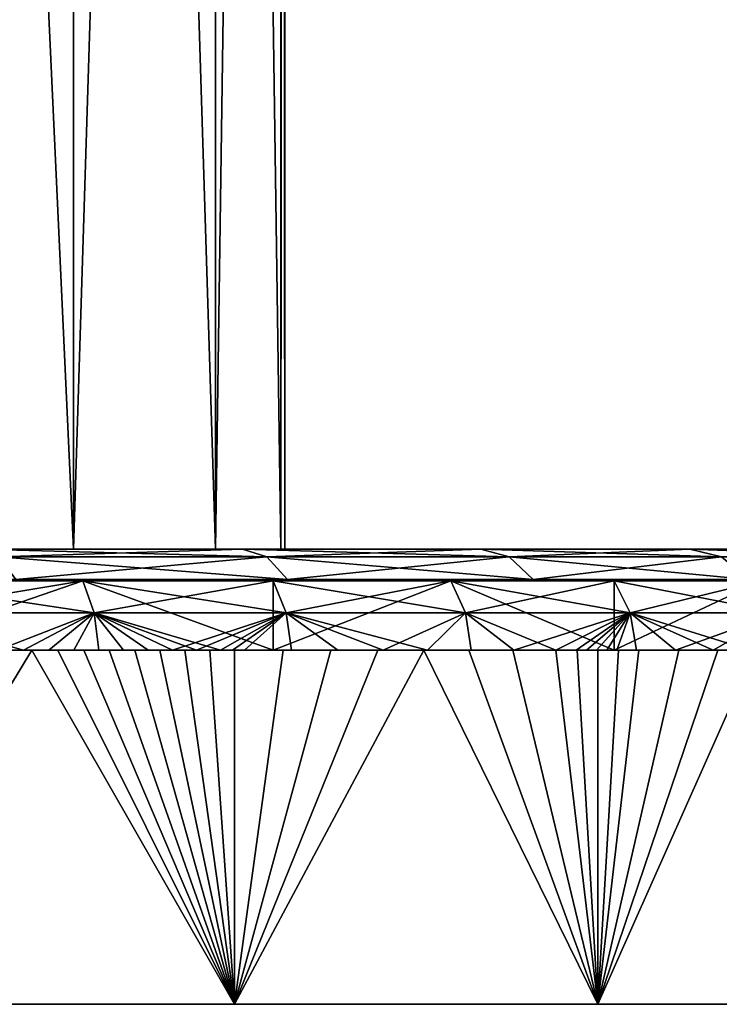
# Model space of a CAD drawing. Extents: x 0 to 200, y 18 to 95.
# Tile 368 of 491: x 187 to 194, y 18 to 27. Entities that reach past the tile are written whole.
import ezdxf

# ---------------------------------------------------------------- set-up
doc = ezdxf.new("R2010")
doc.units = 0

msp = doc.modelspace()

# ---------------------------------------------------------------- linework, layer by layer
for points in [[(187.711121, 67.22702, 38.36438), (187.711121, 22.227015, 38.36438), (185.626404, 22.227015, 35.617851)], [(185.626404, 67.22702, 35.617851), (187.711121, 67.22702, 38.36438), (185.626404, 22.227015, 35.617851)], [(185.626404, 67.22702, 56.382149), (185.626404, 22.227015, 56.382149), (187.711121, 22.227015, 53.63562)], [(187.711121, 67.22702, 53.63562), (185.626404, 67.22702, 56.382149), (187.711121, 22.227015, 53.63562)], [(189.113602, 67.22702, 41.514389), (189.113602, 22.227015, 41.514389), (187.711121, 22.227015, 38.36438)], [(187.711121, 67.22702, 38.36438), (189.113602, 67.22702, 41.514389), (187.711121, 22.227015, 38.36438)], [(187.711121, 67.22702, 53.63562), (187.711121, 22.227015, 53.63562), (189.113602, 22.227015, 50.485611)], [(189.113602, 67.22702, 50.485611), (187.711121, 67.22702, 53.63562), (189.113602, 22.227015, 50.485611)], [(189.759705, 67.22702, 44.901428), (189.759705, 22.227015, 44.901428), (189.113602, 22.227015, 41.514389)], [(189.113602, 67.22702, 41.514389), (189.759705, 67.22702, 44.901428), (189.113602, 22.227015, 41.514389)], [(189.113602, 67.22702, 50.485611), (189.113602, 22.227015, 50.485611), (189.759705, 22.227015, 47.098572)], [(189.759705, 67.22702, 47.098572), (189.113602, 67.22702, 50.485611), (189.759705, 22.227015, 47.098572)], [(189.799988, 67.22702, 46), (189.799988, 22.227015, 46), (189.759705, 22.227015, 44.901428)], [(189.759705, 67.22702, 44.901428), (189.799988, 67.22702, 46), (189.759705, 22.227015, 44.901428)], [(189.759705, 67.22702, 47.098572), (189.759705, 22.227015, 47.098572), (189.799988, 22.227015, 46)], [(189.799988, 67.22702, 46), (189.759705, 67.22702, 47.098572), (189.799988, 22.227015, 46)], [(182.969574, 22.227015, 33.419941), (189.379837, 22.227015, 26.999187), (186.774994, 22.227015, 25.258692)], [(182.969574, 22.227015, 33.419941), (185.626404, 22.227015, 35.617851), (189.379837, 22.227015, 26.999187)], [(182.969574, 22.227015, 58.580059), (189.379837, 22.227015, 65.000816), (185.626404, 22.227015, 56.382149)], [(186.774994, 22.227015, 66.74131), (189.379837, 22.227015, 65.000816), (182.969574, 22.227015, 58.580059)], [(185.626404, 22.227015, 35.617851), (191.735199, 22.227015, 29.064793), (189.379837, 22.227015, 26.999187)], [(185.626404, 22.227015, 35.617851), (193.800812, 22.227015, 31.420164), (191.735199, 22.227015, 29.064793)], [(185.626404, 22.227015, 35.617851), (187.711121, 22.227015, 38.36438), (193.800812, 22.227015, 31.420164)], [(185.626404, 22.227015, 56.382149), (193.800812, 22.227015, 60.579838), (187.711121, 22.227015, 53.63562)], [(189.379837, 22.227015, 65.000816), (191.735199, 22.227015, 62.935207), (185.626404, 22.227015, 56.382149)], [(191.735199, 22.227015, 62.935207), (193.800812, 22.227015, 60.579838), (185.626404, 22.227015, 56.382149)], [(186.774994, 22.227015, 25.258692), (189.379837, 22.227015, 26.999187), (186.973419, 22.149126, 24.914999)], [(189.379837, 22.227015, 65.000816), (186.774994, 22.227015, 66.74131), (189.621429, 22.149126, 65.315666)], [(186.774994, 22.227015, 66.74131), (186.973419, 22.149126, 67.084999), (189.621429, 22.149126, 65.315666)], [(189.379837, 22.227015, 26.999187), (189.621429, 22.149126, 26.684334), (186.973419, 22.149126, 24.914999)], [(187.711121, 22.227015, 38.36438), (195.541306, 22.227015, 34.025002), (193.800812, 22.227015, 31.420164)], [(187.711121, 22.227015, 38.36438), (196.92691, 22.227015, 36.834732), (195.541306, 22.227015, 34.025002)], [(187.711121, 22.227015, 38.36438), (189.113602, 22.227015, 41.514389), (196.92691, 22.227015, 36.834732)], [(187.711121, 22.227015, 53.63562), (196.92691, 22.227015, 55.165268), (189.113602, 22.227015, 50.485611)], [(193.800812, 22.227015, 60.579838), (195.541306, 22.227015, 57.974998), (187.711121, 22.227015, 53.63562)], [(195.541306, 22.227015, 57.974998), (196.92691, 22.227015, 55.165268), (187.711121, 22.227015, 53.63562)], [(189.113602, 22.227015, 41.514389), (197.933914, 22.227015, 39.801285), (196.92691, 22.227015, 36.834732)], [(189.113602, 22.227015, 41.514389), (198.545105, 22.227015, 42.873898), (197.933914, 22.227015, 39.801285)], [(189.759705, 22.227015, 44.901428), (198.545105, 22.227015, 42.873898), (189.113602, 22.227015, 41.514389)], [(189.113602, 22.227015, 50.485611), (197.933914, 22.227015, 52.198715), (189.759705, 22.227015, 47.098572)], [(196.92691, 22.227015, 55.165268), (197.933914, 22.227015, 52.198715), (189.113602, 22.227015, 50.485611)], [(189.379837, 22.227015, 26.999187), (191.735199, 22.227015, 29.064793), (189.621429, 22.149126, 26.684334)], [(191.735199, 22.227015, 62.935207), (189.379837, 22.227015, 65.000816), (192.015823, 22.149126, 63.215832)], [(189.379837, 22.227015, 65.000816), (189.621429, 22.149126, 65.315666), (192.015823, 22.149126, 63.215832)], [(191.735199, 22.227015, 29.064793), (192.015823, 22.149126, 28.784168), (189.621429, 22.149126, 26.684334)], [(189.759705, 22.227015, 44.901428), (198.75, 22.227015, 46), (198.545105, 22.227015, 42.873898)], [(189.799988, 22.227015, 46), (198.75, 22.227015, 46), (189.759705, 22.227015, 44.901428)], [(189.759705, 22.227015, 47.098572), (198.545105, 22.227015, 49.126102), (189.799988, 22.227015, 46)], [(197.933914, 22.227015, 52.198715), (198.545105, 22.227015, 49.126102), (189.759705, 22.227015, 47.098572)], [(198.545105, 22.227015, 49.126102), (198.75, 22.227015, 46), (189.799988, 22.227015, 46)], [(191.735199, 22.227015, 29.064793), (193.800812, 22.227015, 31.420164), (192.015823, 22.149126, 28.784168)], [(193.800812, 22.227015, 60.579838), (191.735199, 22.227015, 62.935207), (194.115662, 22.149126, 60.82143)], [(191.735199, 22.227015, 62.935207), (192.015823, 22.149126, 63.215832), (194.115662, 22.149126, 60.82143)], [(193.800812, 22.227015, 31.420164), (194.115662, 22.149126, 31.17857), (192.015823, 22.149126, 28.784168)], [(193.800812, 22.227015, 31.420164), (195.541306, 22.227015, 34.025002), (194.115662, 22.149126, 31.17857)], [(195.541306, 22.227015, 57.974998), (193.800812, 22.227015, 60.579838), (195.884995, 22.149126, 58.173431)], [(193.800812, 22.227015, 60.579838), (194.115662, 22.149126, 60.82143), (195.884995, 22.149126, 58.173431)], [(186.973419, 22.149126, 24.914999), (189.621429, 22.149126, 26.684334), (187.14241, 21.927015, 24.622295)], [(189.621429, 22.149126, 65.315666), (186.973419, 22.149126, 67.084999), (189.827179, 21.927015, 65.583809)], [(186.973419, 22.149126, 67.084999), (187.14241, 21.927015, 67.377708), (189.827179, 21.927015, 65.583809)], [(189.621429, 22.149126, 26.684334), (189.827179, 21.927015, 26.416193), (187.14241, 21.927015, 24.622295)], [(189.621429, 22.149126, 26.684334), (192.015823, 22.149126, 28.784168), (189.827179, 21.927015, 26.416193)], [(192.015823, 22.149126, 63.215832), (189.621429, 22.149126, 65.315666), (192.254822, 21.927015, 63.454823)], [(189.621429, 22.149126, 65.315666), (189.827179, 21.927015, 65.583809), (192.254822, 21.927015, 63.454823)], [(192.015823, 22.149126, 28.784168), (192.254822, 21.927015, 28.545177), (189.827179, 21.927015, 26.416193)], [(192.015823, 22.149126, 28.784168), (194.115662, 22.149126, 31.17857), (192.254822, 21.927015, 28.545177)], [(194.115662, 22.149126, 60.82143), (192.015823, 22.149126, 63.215832), (194.383804, 21.927015, 61.027184)], [(192.015823, 22.149126, 63.215832), (192.254822, 21.927015, 63.454823), (194.383804, 21.927015, 61.027184)], [(194.115662, 22.149126, 31.17857), (194.383804, 21.927015, 30.972816), (192.254822, 21.927015, 28.545177)], [(189.827179, 21.927015, 26.416193), (181.937973, 21.927015, 37.762329), (187.14241, 21.927015, 24.622295)], [(192.254822, 21.927015, 28.545177), (181.937973, 21.927015, 37.762329), (189.827179, 21.927015, 26.416193)], [(194.383804, 21.927015, 30.972816), (181.937973, 21.927015, 37.762329), (192.254822, 21.927015, 28.545177)], [(183.96965, 21.927015, 40.107014), (181.937973, 21.927015, 37.762329), (194.383804, 21.927015, 30.972816)], [(194.383804, 21.927015, 61.027184), (181.937973, 21.927015, 54.237671), (183.96965, 21.927015, 51.892986)], [(189.827179, 21.927015, 65.583809), (187.14241, 21.927015, 67.377708), (181.937973, 21.927015, 54.237671)], [(194.383804, 21.927015, 61.027184), (192.254822, 21.927015, 63.454823), (181.937973, 21.927015, 54.237671)], [(192.254822, 21.927015, 63.454823), (189.827179, 21.927015, 65.583809), (181.937973, 21.927015, 54.237671)], [(196.177704, 21.927015, 33.657578), (183.96965, 21.927015, 40.107014), (194.383804, 21.927015, 30.972816)], [(197.60582, 21.927015, 36.553516), (183.96965, 21.927015, 40.107014), (196.177704, 21.927015, 33.657578)], [(185.258469, 21.927015, 42.929115), (183.96965, 21.927015, 40.107014), (197.60582, 21.927015, 36.553516)], [(197.60582, 21.927015, 55.446484), (183.96965, 21.927015, 51.892986), (185.258469, 21.927015, 49.070885)], [(197.60582, 21.927015, 55.446484), (196.177704, 21.927015, 58.342422), (183.96965, 21.927015, 51.892986)], [(196.177704, 21.927015, 58.342422), (194.383804, 21.927015, 61.027184), (183.96965, 21.927015, 51.892986)], [(198.643723, 21.927015, 39.611092), (185.258469, 21.927015, 42.929115), (197.60582, 21.927015, 36.553516)], [(199.273666, 21.927015, 42.777981), (185.258469, 21.927015, 42.929115), (198.643723, 21.927015, 39.611092)], [(185.699997, 21.927015, 46), (185.258469, 21.927015, 42.929115), (199.273666, 21.927015, 42.777981)], [(199.273666, 21.927015, 49.222019), (185.258469, 21.927015, 49.070885), (185.699997, 21.927015, 46)], [(198.643723, 21.927015, 52.388908), (197.60582, 21.927015, 55.446484), (185.258469, 21.927015, 49.070885)], [(199.273666, 21.927015, 49.222019), (198.643723, 21.927015, 52.388908), (185.258469, 21.927015, 49.070885)], [(199.484833, 21.927015, 46), (185.699997, 21.927015, 46), (199.273666, 21.927015, 42.777981)], [(199.273666, 21.927015, 49.222019), (185.699997, 21.927015, 46), (199.484833, 21.927015, 46)], [(189.685074, 21.227015, 26.288975), (187.802872, 21.911861, 24.999638), (185.809738, 21.227015, 23.889467)], [(187.802872, 21.911861, 24.999638), (185.809738, 21.911861, 23.889467), (185.809738, 21.227015, 23.889467)], [(185.809738, 21.227015, 68.110535), (187.802872, 21.911861, 67.000366), (189.685074, 21.227015, 65.711021)], [(185.809738, 21.911861, 68.110535), (187.802872, 21.911861, 67.000366), (185.809738, 21.227015, 68.110535)], [(185.809738, 21.911861, 23.889467), (187.802872, 21.911861, 24.999638), (185.904404, 21.596918, 23.699348)], [(187.802872, 21.911861, 67.000366), (185.809738, 21.911861, 68.110535), (187.914673, 21.596918, 67.180939)], [(185.809738, 21.911861, 68.110535), (185.904404, 21.596918, 68.300652), (187.914673, 21.596918, 67.180939)], [(187.802872, 21.911861, 24.999638), (187.914673, 21.596918, 24.819065), (185.904404, 21.596918, 23.699348)], [(189.685074, 21.911861, 26.288975), (187.802872, 21.911861, 24.999638), (189.685074, 21.227015, 26.288975)], [(187.802872, 21.911861, 67.000366), (189.685074, 21.911861, 65.711021), (189.685074, 21.227015, 65.711021)], [(187.802872, 21.911861, 24.999638), (189.685074, 21.911861, 26.288975), (187.914673, 21.596918, 24.819065)], [(189.685074, 21.911861, 65.711021), (187.802872, 21.911861, 67.000366), (189.813065, 21.596918, 65.880508)], [(187.802872, 21.911861, 67.000366), (187.914673, 21.596918, 67.180939), (189.813065, 21.596918, 65.880508)], [(189.685074, 21.911861, 26.288975), (189.813065, 21.596918, 26.11949), (187.914673, 21.596918, 24.819065)], [(193.053513, 21.227015, 29.359716), (191.440277, 21.911861, 27.746479), (189.685074, 21.227015, 26.288975)], [(191.440277, 21.911861, 27.746479), (189.685074, 21.911861, 26.288975), (189.685074, 21.227015, 26.288975)], [(189.685074, 21.227015, 65.711021), (191.440277, 21.911861, 64.253517), (193.053513, 21.227015, 62.640282)], [(189.685074, 21.911861, 65.711021), (191.440277, 21.911861, 64.253517), (189.685074, 21.227015, 65.711021)], [(189.685074, 21.911861, 26.288975), (191.440277, 21.911861, 27.746479), (189.813065, 21.596918, 26.11949)], [(191.440277, 21.911861, 64.253517), (189.685074, 21.911861, 65.711021), (191.583359, 21.596918, 64.410477)], [(189.685074, 21.911861, 65.711021), (189.813065, 21.596918, 65.880508), (191.583359, 21.596918, 64.410477)], [(191.440277, 21.911861, 27.746479), (191.583359, 21.596918, 27.589525), (189.813065, 21.596918, 26.11949)], [(193.053513, 21.911861, 29.359716), (191.440277, 21.911861, 27.746479), (193.053513, 21.227015, 29.359716)], [(191.440277, 21.911861, 64.253517), (193.053513, 21.911861, 62.640282), (193.053513, 21.227015, 62.640282)], [(191.440277, 21.911861, 27.746479), (193.053513, 21.911861, 29.359716), (191.583359, 21.596918, 27.589525)], [(193.053513, 21.911861, 62.640282), (191.440277, 21.911861, 64.253517), (193.210464, 21.596918, 62.783363)], [(191.440277, 21.911861, 64.253517), (191.583359, 21.596918, 64.410477), (193.210464, 21.596918, 62.783363)], [(193.053513, 21.911861, 29.359716), (193.210464, 21.596918, 29.216637), (191.583359, 21.596918, 27.589525)], [(195.800354, 21.227015, 32.997128), (194.511017, 21.911861, 31.114925), (193.053513, 21.227015, 29.359716)], [(194.511017, 21.911861, 31.114925), (193.053513, 21.911861, 29.359716), (193.053513, 21.227015, 29.359716)], [(193.053513, 21.227015, 62.640282), (194.511017, 21.911861, 60.885075), (195.800354, 21.227015, 59.002876)], [(193.053513, 21.911861, 62.640282), (194.511017, 21.911861, 60.885075), (193.053513, 21.227015, 62.640282)], [(193.053513, 21.911861, 29.359716), (194.511017, 21.911861, 31.114925), (193.210464, 21.596918, 29.216637)], [(194.511017, 21.911861, 60.885075), (193.053513, 21.911861, 62.640282), (194.680511, 21.596918, 61.013065)], [(193.053513, 21.911861, 62.640282), (193.210464, 21.596918, 62.783363), (194.680511, 21.596918, 61.013065)], [(194.511017, 21.911861, 31.114925), (194.680511, 21.596918, 30.986935), (193.210464, 21.596918, 29.216637)], [(185.904404, 21.596918, 23.699348), (187.215958, 21.227015, 24.302435), (186.964523, 21.227015, 24.16048)], [(185.904404, 21.596918, 23.699348), (187.914673, 21.596918, 24.819065), (187.215958, 21.227015, 24.302435)], [(187.914673, 21.596918, 67.180939), (185.904404, 21.596918, 68.300652), (186.964523, 21.227015, 67.839523)], [(187.914673, 21.596918, 67.180939), (186.964523, 21.227015, 67.839523), (187.215958, 21.227015, 67.697563)], [(187.914673, 21.596918, 24.819065), (187.465729, 21.227015, 24.447283), (187.215958, 21.227015, 24.302435)], [(187.914673, 21.596918, 67.180939), (187.215958, 21.227015, 67.697563), (187.465729, 21.227015, 67.552719)], [(187.914673, 21.596918, 24.819065), (187.713806, 21.227015, 24.595005), (187.465729, 21.227015, 24.447283)], [(187.914673, 21.596918, 67.180939), (187.465729, 21.227015, 67.552719), (187.713806, 21.227015, 67.404991)], [(187.914673, 21.596918, 24.819065), (187.960175, 21.227015, 24.745583), (187.713806, 21.227015, 24.595005)], [(187.914673, 21.596918, 67.180939), (187.713806, 21.227015, 67.404991), (187.960175, 21.227015, 67.254417)], [(187.914673, 21.596918, 24.819065), (188.204773, 21.227015, 24.898998), (187.960175, 21.227015, 24.745583)], [(187.914673, 21.596918, 24.819065), (188.447586, 21.227015, 25.055227), (188.204773, 21.227015, 24.898998)], [(187.914673, 21.596918, 24.819065), (188.688583, 21.227015, 25.214249), (188.447586, 21.227015, 25.055227)], [(187.914673, 21.596918, 24.819065), (188.927734, 21.227015, 25.376045), (188.688583, 21.227015, 25.214249)], [(187.914673, 21.596918, 24.819065), (189.164993, 21.227015, 25.540592), (188.927734, 21.227015, 25.376045)], [(187.914673, 21.596918, 24.819065), (189.813065, 21.596918, 26.11949), (189.164993, 21.227015, 25.540592)], [(187.914673, 21.596918, 67.180939), (188.447586, 21.227015, 66.944771), (188.688583, 21.227015, 66.785751)], [(189.813065, 21.596918, 65.880508), (187.914673, 21.596918, 67.180939), (188.688583, 21.227015, 66.785751)], [(187.914673, 21.596918, 67.180939), (188.204773, 21.227015, 67.100998), (188.447586, 21.227015, 66.944771)], [(187.914673, 21.596918, 67.180939), (187.960175, 21.227015, 67.254417), (188.204773, 21.227015, 67.100998)], [(189.813065, 21.596918, 65.880508), (188.688583, 21.227015, 66.785751), (188.927734, 21.227015, 66.623955)], [(189.813065, 21.596918, 65.880508), (188.927734, 21.227015, 66.623955), (189.164993, 21.227015, 66.459412)], [(189.813065, 21.596918, 26.11949), (189.282898, 21.227015, 25.623892), (189.164993, 21.227015, 25.540592)], [(189.813065, 21.596918, 65.880508), (189.164993, 21.227015, 66.459412), (189.40033, 21.227015, 66.29213)], [(189.813065, 21.596918, 26.11949), (189.40033, 21.227015, 25.707869), (189.282898, 21.227015, 25.623892)], [(189.813065, 21.596918, 26.11949), (189.865143, 21.227015, 26.05052), (189.40033, 21.227015, 25.707869)], [(189.813065, 21.596918, 65.880508), (189.40033, 21.227015, 66.29213), (189.865143, 21.227015, 65.949478)], [(189.813065, 21.596918, 26.11949), (190.321915, 21.227015, 26.403814), (189.865143, 21.227015, 26.05052)], [(189.813065, 21.596918, 26.11949), (190.770401, 21.227015, 26.767567), (190.321915, 21.227015, 26.403814)], [(189.813065, 21.596918, 26.11949), (191.210373, 21.227015, 27.141581), (190.770401, 21.227015, 26.767567)], [(189.813065, 21.596918, 26.11949), (191.583359, 21.596918, 27.589525), (191.210373, 21.227015, 27.141581)], [(189.813065, 21.596918, 65.880508), (190.321915, 21.227015, 65.596184), (190.770401, 21.227015, 65.232437)], [(191.583359, 21.596918, 64.410477), (189.813065, 21.596918, 65.880508), (190.770401, 21.227015, 65.232437)], [(189.813065, 21.596918, 65.880508), (189.865143, 21.227015, 65.949478), (190.321915, 21.227015, 65.596184)], [(191.583359, 21.596918, 64.410477), (190.770401, 21.227015, 65.232437), (191.210373, 21.227015, 64.858421)], [(191.583359, 21.596918, 27.589525), (191.641586, 21.227015, 27.525658), (191.210373, 21.227015, 27.141581)], [(191.583359, 21.596918, 64.410477), (191.210373, 21.227015, 64.858421), (191.641586, 21.227015, 64.474342)], [(191.583359, 21.596918, 27.589525), (192.063812, 21.227015, 27.919592), (191.641586, 21.227015, 27.525658)], [(191.583359, 21.596918, 27.589525), (192.476822, 21.227015, 28.323174), (192.063812, 21.227015, 27.919592)], [(191.583359, 21.596918, 27.589525), (193.210464, 21.596918, 29.216637), (192.476822, 21.227015, 28.323174)], [(193.210464, 21.596918, 62.783363), (191.583359, 21.596918, 64.410477), (192.063812, 21.227015, 64.080406)], [(191.583359, 21.596918, 64.410477), (191.641586, 21.227015, 64.474342), (192.063812, 21.227015, 64.080406)], [(193.210464, 21.596918, 62.783363), (192.063812, 21.227015, 64.080406), (192.476822, 21.227015, 63.676826)], [(193.210464, 21.596918, 29.216637), (192.67981, 21.227015, 28.528513), (192.476822, 21.227015, 28.323174)], [(193.210464, 21.596918, 62.783363), (192.476822, 21.227015, 63.676826), (192.880402, 21.227015, 63.263813)], [(193.210464, 21.596918, 29.216637), (192.780411, 21.227015, 28.632061), (192.67981, 21.227015, 28.528513)], [(193.210464, 21.596918, 29.216637), (192.880402, 21.227015, 28.736187), (192.780411, 21.227015, 28.632061)], [(193.210464, 21.596918, 29.216637), (193.274338, 21.227015, 29.158411), (192.880402, 21.227015, 28.736187)], [(193.210464, 21.596918, 62.783363), (192.880402, 21.227015, 63.263813), (192.979797, 21.227015, 63.159111)], [(193.210464, 21.596918, 62.783363), (192.979797, 21.227015, 63.159111), (193.078583, 21.227015, 63.053841)], [(193.210464, 21.596918, 62.783363), (193.078583, 21.227015, 63.053841), (193.274338, 21.227015, 62.841587)], [(193.210464, 21.596918, 29.216637), (193.658417, 21.227015, 29.589622), (193.274338, 21.227015, 29.158411)], [(193.210464, 21.596918, 29.216637), (194.032425, 21.227015, 30.029591), (193.658417, 21.227015, 29.589622)], [(193.210464, 21.596918, 29.216637), (194.396179, 21.227015, 30.478081), (194.032425, 21.227015, 30.029591)], [(193.210464, 21.596918, 29.216637), (194.680511, 21.596918, 30.986935), (194.396179, 21.227015, 30.478081)], [(194.680511, 21.596918, 61.013065), (193.210464, 21.596918, 62.783363), (193.658417, 21.227015, 62.410378)], [(193.210464, 21.596918, 62.783363), (193.274338, 21.227015, 62.841587), (193.658417, 21.227015, 62.410378)], [(194.680511, 21.596918, 61.013065), (193.658417, 21.227015, 62.410378), (194.032425, 21.227015, 61.970409)], [(194.680511, 21.596918, 61.013065), (194.032425, 21.227015, 61.970409), (194.396179, 21.227015, 61.521919)], [(179.328018, 21.227015, 36.085011), (189.685074, 21.227015, 26.288975), (185.809738, 21.227015, 23.889467)], [(179.328018, 21.227015, 36.085011), (181.937973, 21.227015, 37.762329), (189.685074, 21.227015, 26.288975)], [(181.937973, 21.227015, 37.762329), (193.053513, 21.227015, 29.359716), (189.685074, 21.227015, 26.288975)], [(181.937973, 21.227015, 37.762329), (183.96965, 21.227015, 40.107014), (193.053513, 21.227015, 29.359716)], [(181.937973, 21.227015, 54.237671), (193.053513, 21.227015, 62.640282), (183.96965, 21.227015, 51.892986)], [(185.809738, 21.227015, 68.110535), (189.685074, 21.227015, 65.711021), (181.937973, 21.227015, 54.237671)], [(189.685074, 21.227015, 65.711021), (193.053513, 21.227015, 62.640282), (181.937973, 21.227015, 54.237671)], [(183.96965, 21.227015, 40.107014), (195.800354, 21.227015, 32.997128), (193.053513, 21.227015, 29.359716)], [(183.96965, 21.227015, 40.107014), (197.832062, 21.227015, 37.077332), (195.800354, 21.227015, 32.997128)], [(183.96965, 21.227015, 40.107014), (185.258469, 21.227015, 42.929115), (197.832062, 21.227015, 37.077332)], [(183.96965, 21.227015, 51.892986), (195.800354, 21.227015, 59.002876), (185.258469, 21.227015, 49.070885)], [(193.053513, 21.227015, 62.640282), (195.800354, 21.227015, 59.002876), (183.96965, 21.227015, 51.892986)], [(187.041473, 21.227015, 24.20215), (187.299988, 21.227015, 24.349365), (185.185364, 17.727016, 23.259201)], [(187.299988, 21.227015, 24.349365), (189.301422, 17.727016, 25.635601), (185.185364, 17.727016, 23.259201)], [(187.299988, 21.227015, 67.650635), (185.185364, 17.727016, 68.740799), (189.301422, 17.727016, 66.364395)], [(187.299988, 21.227015, 67.650635), (187.041473, 21.227015, 67.797852), (185.185364, 17.727016, 68.740799)], [(185.258469, 21.227015, 42.929115), (199.079437, 21.227015, 41.461388), (197.832062, 21.227015, 37.077332)], [(185.258469, 21.227015, 42.929115), (185.699997, 21.227015, 46), (199.079437, 21.227015, 41.461388)], [(185.258469, 21.227015, 49.070885), (199.079437, 21.227015, 50.538612), (185.699997, 21.227015, 46)], [(195.800354, 21.227015, 59.002876), (197.832062, 21.227015, 54.922668), (185.258469, 21.227015, 49.070885)], [(197.832062, 21.227015, 54.922668), (199.079437, 21.227015, 50.538612), (185.258469, 21.227015, 49.070885)], [(185.699997, 21.227015, 46), (199.5, 21.227015, 46), (199.079437, 21.227015, 41.461388)], [(199.079437, 21.227015, 50.538612), (199.5, 21.227015, 46), (185.699997, 21.227015, 46)], [(187.215958, 21.227015, 24.302435), (187.041473, 21.227015, 24.20215), (186.964523, 21.227015, 24.16048)], [(186.964523, 21.227015, 67.839523), (187.041473, 21.227015, 67.797852), (187.215958, 21.227015, 67.697563)], [(187.215958, 21.227015, 24.302435), (187.299988, 21.227015, 24.349365), (187.041473, 21.227015, 24.20215)], [(187.215958, 21.227015, 67.697563), (187.041473, 21.227015, 67.797852), (187.299988, 21.227015, 67.650635)], [(187.465729, 21.227015, 24.447283), (187.299988, 21.227015, 24.349365), (187.215958, 21.227015, 24.302435)], [(187.215958, 21.227015, 67.697563), (187.299988, 21.227015, 67.650635), (187.465729, 21.227015, 67.552719)], [(187.299988, 21.227015, 24.349365), (187.556747, 21.227015, 24.499643), (189.301422, 17.727016, 25.635601)], [(187.556747, 21.227015, 67.500359), (187.299988, 21.227015, 67.650635), (189.301422, 17.727016, 66.364395)], [(187.465729, 21.227015, 24.447283), (187.556747, 21.227015, 24.499643), (187.299988, 21.227015, 24.349365)], [(187.465729, 21.227015, 67.552719), (187.299988, 21.227015, 67.650635), (187.556747, 21.227015, 67.500359)], [(187.713806, 21.227015, 24.595005), (187.556747, 21.227015, 24.499643), (187.465729, 21.227015, 24.447283)], [(187.465729, 21.227015, 67.552719), (187.556747, 21.227015, 67.500359), (187.713806, 21.227015, 67.404991)], [(187.556747, 21.227015, 24.499643), (187.811691, 21.227015, 24.652967), (189.301422, 17.727016, 25.635601)], [(187.811691, 21.227015, 67.347031), (187.556747, 21.227015, 67.500359), (189.301422, 17.727016, 66.364395)], [(187.713806, 21.227015, 24.595005), (187.811691, 21.227015, 24.652967), (187.556747, 21.227015, 24.499643)], [(187.713806, 21.227015, 67.404991), (187.556747, 21.227015, 67.500359), (187.811691, 21.227015, 67.347031)], [(187.960175, 21.227015, 24.745583), (187.811691, 21.227015, 24.652967), (187.713806, 21.227015, 24.595005)], [(187.713806, 21.227015, 67.404991), (187.811691, 21.227015, 67.347031), (187.960175, 21.227015, 67.254417)], [(187.811691, 21.227015, 24.652967), (188.064789, 21.227015, 24.809315), (189.301422, 17.727016, 25.635601)], [(188.064789, 21.227015, 67.190689), (187.811691, 21.227015, 67.347031), (189.301422, 17.727016, 66.364395)], [(187.960175, 21.227015, 24.745583), (188.064789, 21.227015, 24.809315), (187.811691, 21.227015, 24.652967)], [(187.960175, 21.227015, 67.254417), (187.811691, 21.227015, 67.347031), (188.064789, 21.227015, 67.190689)], [(188.204773, 21.227015, 24.898998), (188.064789, 21.227015, 24.809315), (187.960175, 21.227015, 24.745583)], [(187.960175, 21.227015, 67.254417), (188.064789, 21.227015, 67.190689), (188.204773, 21.227015, 67.100998)], [(188.064789, 21.227015, 24.809315), (188.31601, 21.227015, 24.968662), (189.301422, 17.727016, 25.635601)], [(188.31601, 21.227015, 67.031342), (188.064789, 21.227015, 67.190689), (189.301422, 17.727016, 66.364395)], [(188.204773, 21.227015, 24.898998), (188.31601, 21.227015, 24.968662), (188.064789, 21.227015, 24.809315)], [(188.204773, 21.227015, 67.100998), (188.064789, 21.227015, 67.190689), (188.31601, 21.227015, 67.031342)], [(188.447586, 21.227015, 25.055227), (188.31601, 21.227015, 24.968662), (188.204773, 21.227015, 24.898998)], [(188.204773, 21.227015, 67.100998), (188.31601, 21.227015, 67.031342), (188.447586, 21.227015, 66.944771)], [(188.31601, 21.227015, 24.968662), (188.565323, 21.227015, 25.130987), (189.301422, 17.727016, 25.635601)], [(188.565323, 21.227015, 66.869011), (188.31601, 21.227015, 67.031342), (189.301422, 17.727016, 66.364395)], [(188.447586, 21.227015, 25.055227), (188.565323, 21.227015, 25.130987), (188.31601, 21.227015, 24.968662)], [(188.447586, 21.227015, 66.944771), (188.31601, 21.227015, 67.031342), (188.565323, 21.227015, 66.869011)], [(188.688583, 21.227015, 25.214249), (188.565323, 21.227015, 25.130987), (188.447586, 21.227015, 25.055227)], [(188.447586, 21.227015, 66.944771), (188.565323, 21.227015, 66.869011), (188.688583, 21.227015, 66.785751)], [(188.565323, 21.227015, 25.130987), (188.812683, 21.227015, 25.296268), (189.301422, 17.727016, 25.635601)], [(188.812683, 21.227015, 66.703728), (188.565323, 21.227015, 66.869011), (189.301422, 17.727016, 66.364395)], [(188.688583, 21.227015, 25.214249), (188.812683, 21.227015, 25.296268), (188.565323, 21.227015, 25.130987)], [(188.688583, 21.227015, 66.785751), (188.565323, 21.227015, 66.869011), (188.812683, 21.227015, 66.703728)], [(188.927734, 21.227015, 25.376045), (188.812683, 21.227015, 25.296268), (188.688583, 21.227015, 25.214249)], [(188.688583, 21.227015, 66.785751), (188.812683, 21.227015, 66.703728), (188.927734, 21.227015, 66.623955)], [(188.812683, 21.227015, 25.296268), (189.05806, 21.227015, 25.464481), (189.301422, 17.727016, 25.635601)], [(189.05806, 21.227015, 66.535522), (188.812683, 21.227015, 66.703728), (189.301422, 17.727016, 66.364395)], [(188.927734, 21.227015, 25.376045), (189.05806, 21.227015, 25.464481), (188.812683, 21.227015, 25.296268)], [(188.927734, 21.227015, 66.623955), (188.812683, 21.227015, 66.703728), (189.05806, 21.227015, 66.535522)], [(189.164993, 21.227015, 25.540592), (189.05806, 21.227015, 25.464481), (188.927734, 21.227015, 25.376045)], [(188.927734, 21.227015, 66.623955), (189.05806, 21.227015, 66.535522), (189.164993, 21.227015, 66.459412)], [(189.05806, 21.227015, 25.464481), (189.301422, 21.227015, 25.635601), (189.301422, 17.727016, 25.635601)], [(189.301422, 21.227015, 66.364395), (189.05806, 21.227015, 66.535522), (189.301422, 17.727016, 66.364395)], [(189.164993, 21.227015, 25.540592), (189.301422, 21.227015, 25.635601), (189.05806, 21.227015, 25.464481)], [(189.164993, 21.227015, 66.459412), (189.05806, 21.227015, 66.535522), (189.301422, 21.227015, 66.364395)], [(189.282898, 21.227015, 25.623892), (189.301422, 21.227015, 25.635601), (189.164993, 21.227015, 25.540592)], [(189.164993, 21.227015, 66.459412), (189.301422, 21.227015, 66.364395), (189.40033, 21.227015, 66.29213)], [(189.40033, 21.227015, 25.707869), (189.301422, 21.227015, 25.635601), (189.282898, 21.227015, 25.623892)], [(189.301422, 21.227015, 25.635601), (189.781937, 21.227015, 25.986469), (189.301422, 17.727016, 25.635601)], [(189.781937, 21.227015, 25.986469), (190.253967, 21.227015, 26.348673), (189.301422, 17.727016, 25.635601)], [(190.253967, 21.227015, 26.348673), (190.717255, 21.227015, 26.722006), (189.301422, 17.727016, 25.635601)], [(190.717255, 21.227015, 26.722006), (191.171509, 21.227015, 27.10626), (189.301422, 17.727016, 25.635601)], [(191.171509, 21.227015, 27.10626), (192.893341, 17.727016, 28.748024), (189.301422, 17.727016, 25.635601)], [(191.171509, 21.227015, 64.893738), (189.301422, 17.727016, 66.364395), (192.893341, 17.727016, 63.251976)], [(191.171509, 21.227015, 64.893738), (190.717255, 21.227015, 65.277992), (189.301422, 17.727016, 66.364395)], [(190.717255, 21.227015, 65.277992), (190.253967, 21.227015, 65.651329), (189.301422, 17.727016, 66.364395)], [(190.253967, 21.227015, 65.651329), (189.781937, 21.227015, 66.013535), (189.301422, 17.727016, 66.364395)], [(189.781937, 21.227015, 66.013535), (189.301422, 21.227015, 66.364395), (189.301422, 17.727016, 66.364395)], [(189.40033, 21.227015, 25.707869), (189.781937, 21.227015, 25.986469), (189.301422, 21.227015, 25.635601)], [(189.40033, 21.227015, 66.29213), (189.301422, 21.227015, 66.364395), (189.781937, 21.227015, 66.013535)], [(189.865143, 21.227015, 26.05052), (189.781937, 21.227015, 25.986469), (189.40033, 21.227015, 25.707869)], [(189.40033, 21.227015, 66.29213), (189.781937, 21.227015, 66.013535), (189.865143, 21.227015, 65.949478)], [(189.865143, 21.227015, 26.05052), (190.253967, 21.227015, 26.348673), (189.781937, 21.227015, 25.986469)], [(189.865143, 21.227015, 65.949478), (189.781937, 21.227015, 66.013535), (190.253967, 21.227015, 65.651329)], [(190.321915, 21.227015, 26.403814), (190.253967, 21.227015, 26.348673), (189.865143, 21.227015, 26.05052)], [(189.865143, 21.227015, 65.949478), (190.253967, 21.227015, 65.651329), (190.321915, 21.227015, 65.596184)], [(190.321915, 21.227015, 26.403814), (190.717255, 21.227015, 26.722006), (190.253967, 21.227015, 26.348673)], [(190.321915, 21.227015, 65.596184), (190.253967, 21.227015, 65.651329), (190.717255, 21.227015, 65.277992)], [(190.770401, 21.227015, 26.767567), (190.717255, 21.227015, 26.722006), (190.321915, 21.227015, 26.403814)], [(190.321915, 21.227015, 65.596184), (190.717255, 21.227015, 65.277992), (190.770401, 21.227015, 65.232437)], [(190.770401, 21.227015, 26.767567), (191.171509, 21.227015, 27.10626), (190.717255, 21.227015, 26.722006)], [(190.770401, 21.227015, 65.232437), (190.717255, 21.227015, 65.277992), (191.171509, 21.227015, 64.893738)], [(191.210373, 21.227015, 27.141581), (191.171509, 21.227015, 27.10626), (190.770401, 21.227015, 26.767567)], [(190.770401, 21.227015, 65.232437), (191.171509, 21.227015, 64.893738), (191.210373, 21.227015, 64.858421)], [(191.171509, 21.227015, 27.10626), (191.616501, 21.227015, 27.501217), (192.893341, 17.727016, 28.748024)], [(191.616501, 21.227015, 64.498787), (191.171509, 21.227015, 64.893738), (192.893341, 17.727016, 63.251976)], [(191.210373, 21.227015, 27.141581), (191.616501, 21.227015, 27.501217), (191.171509, 21.227015, 27.10626)], [(191.210373, 21.227015, 64.858421), (191.171509, 21.227015, 64.893738), (191.616501, 21.227015, 64.498787)], [(191.641586, 21.227015, 27.525658), (191.616501, 21.227015, 27.501217), (191.210373, 21.227015, 27.141581)], [(191.210373, 21.227015, 64.858421), (191.616501, 21.227015, 64.498787), (191.641586, 21.227015, 64.474342)], [(191.616501, 21.227015, 27.501217), (192.051971, 21.227015, 27.906649), (192.893341, 17.727016, 28.748024)], [(192.051971, 21.227015, 64.093353), (191.616501, 21.227015, 64.498787), (192.893341, 17.727016, 63.251976)], [(191.641586, 21.227015, 27.525658), (192.051971, 21.227015, 27.906649), (191.616501, 21.227015, 27.501217)], [(191.641586, 21.227015, 64.474342), (191.616501, 21.227015, 64.498787), (192.051971, 21.227015, 64.093353)], [(192.063812, 21.227015, 27.919592), (192.051971, 21.227015, 27.906649), (191.641586, 21.227015, 27.525658)], [(191.641586, 21.227015, 64.474342), (192.051971, 21.227015, 64.093353), (192.063812, 21.227015, 64.080406)], [(192.051971, 21.227015, 27.906649), (192.476822, 21.227015, 28.323174), (192.893341, 17.727016, 28.748024)], [(192.476822, 21.227015, 63.676826), (192.051971, 21.227015, 64.093353), (192.893341, 17.727016, 63.251976)], [(192.063812, 21.227015, 27.919592), (192.476822, 21.227015, 28.323174), (192.051971, 21.227015, 27.906649)], [(192.063812, 21.227015, 64.080406), (192.051971, 21.227015, 64.093353), (192.476822, 21.227015, 63.676826)], [(192.476822, 21.227015, 28.323174), (192.686768, 21.227015, 28.533941), (192.893341, 17.727016, 28.748024)], [(192.893341, 21.227015, 63.251976), (192.476822, 21.227015, 63.676826), (192.893341, 17.727016, 63.251976)], [(192.67981, 21.227015, 28.528513), (192.686768, 21.227015, 28.533941), (192.476822, 21.227015, 28.323174)], [(192.880402, 21.227015, 63.263813), (192.476822, 21.227015, 63.676826), (192.893341, 21.227015, 63.251976)], [(192.780411, 21.227015, 28.632061), (192.686768, 21.227015, 28.533941), (192.67981, 21.227015, 28.528513)], [(192.686768, 21.227015, 28.533941), (192.893341, 21.227015, 28.748024), (192.893341, 17.727016, 28.748024)], [(192.780411, 21.227015, 28.632061), (192.893341, 21.227015, 28.748024), (192.686768, 21.227015, 28.533941)], [(192.880402, 21.227015, 28.736187), (192.893341, 21.227015, 28.748024), (192.780411, 21.227015, 28.632061)], [(193.274338, 21.227015, 29.158411), (192.893341, 21.227015, 28.748024), (192.880402, 21.227015, 28.736187)], [(192.880402, 21.227015, 63.263813), (192.893341, 21.227015, 63.251976), (192.979797, 21.227015, 63.159111)], [(192.893341, 21.227015, 28.748024), (193.298782, 21.227015, 29.183491), (192.893341, 17.727016, 28.748024)], [(193.298782, 21.227015, 29.183491), (193.693726, 21.227015, 29.628481), (192.893341, 17.727016, 28.748024)], [(193.693726, 21.227015, 29.628481), (194.077988, 21.227015, 30.082745), (192.893341, 17.727016, 28.748024)], [(194.077988, 21.227015, 30.082745), (194.451324, 21.227015, 30.546026), (192.893341, 17.727016, 28.748024)], [(194.451324, 21.227015, 30.546026), (195.831329, 17.727016, 32.483978), (192.893341, 17.727016, 28.748024)], [(194.451324, 21.227015, 61.453976), (192.893341, 17.727016, 63.251976), (195.831329, 17.727016, 59.516022)], [(194.451324, 21.227015, 61.453976), (194.077988, 21.227015, 61.917255), (192.893341, 17.727016, 63.251976)], [(194.077988, 21.227015, 61.917255), (193.693726, 21.227015, 62.371517), (192.893341, 17.727016, 63.251976)], [(193.693726, 21.227015, 62.371517), (193.298782, 21.227015, 62.816509), (192.893341, 17.727016, 63.251976)], [(193.298782, 21.227015, 62.816509), (193.097351, 21.227015, 63.03545), (192.893341, 17.727016, 63.251976)], [(193.097351, 21.227015, 63.03545), (192.893341, 21.227015, 63.251976), (192.893341, 17.727016, 63.251976)], [(193.274338, 21.227015, 29.158411), (193.298782, 21.227015, 29.183491), (192.893341, 21.227015, 28.748024)], [(192.979797, 21.227015, 63.159111), (192.893341, 21.227015, 63.251976), (193.097351, 21.227015, 63.03545)], [(193.078583, 21.227015, 63.053841), (192.979797, 21.227015, 63.159111), (193.097351, 21.227015, 63.03545)], [(193.078583, 21.227015, 63.053841), (193.097351, 21.227015, 63.03545), (193.274338, 21.227015, 62.841587)], [(193.274338, 21.227015, 62.841587), (193.097351, 21.227015, 63.03545), (193.298782, 21.227015, 62.816509)], [(193.658417, 21.227015, 29.589622), (193.298782, 21.227015, 29.183491), (193.274338, 21.227015, 29.158411)], [(193.274338, 21.227015, 62.841587), (193.298782, 21.227015, 62.816509), (193.658417, 21.227015, 62.410378)], [(193.658417, 21.227015, 29.589622), (193.693726, 21.227015, 29.628481), (193.298782, 21.227015, 29.183491)], [(193.658417, 21.227015, 62.410378), (193.298782, 21.227015, 62.816509), (193.693726, 21.227015, 62.371517)], [(194.032425, 21.227015, 30.029591), (193.693726, 21.227015, 29.628481), (193.658417, 21.227015, 29.589622)], [(193.658417, 21.227015, 62.410378), (193.693726, 21.227015, 62.371517), (194.032425, 21.227015, 61.970409)], [(194.032425, 21.227015, 30.029591), (194.077988, 21.227015, 30.082745), (193.693726, 21.227015, 29.628481)], [(194.032425, 21.227015, 61.970409), (193.693726, 21.227015, 62.371517), (194.077988, 21.227015, 61.917255)], [(194.396179, 21.227015, 30.478081), (194.077988, 21.227015, 30.082745), (194.032425, 21.227015, 30.029591)], [(194.032425, 21.227015, 61.970409), (194.077988, 21.227015, 61.917255), (194.396179, 21.227015, 61.521919)], [(194.396179, 21.227015, 30.478081), (194.451324, 21.227015, 30.546026), (194.077988, 21.227015, 30.082745)], [(194.396179, 21.227015, 61.521919), (194.077988, 21.227015, 61.917255), (194.451324, 21.227015, 61.453976)], [(189.301422, 17.727016, 25.635601), (174.799988, 17.727016, 46), (185.185364, 17.727016, 23.259201)], [(192.893341, 17.727016, 28.748024), (174.799988, 17.727016, 46), (189.301422, 17.727016, 25.635601)], [(195.831329, 17.727016, 32.483978), (174.799988, 17.727016, 46), (192.893341, 17.727016, 28.748024)], [(198.009186, 17.727016, 36.708439), (174.799988, 17.727016, 46), (195.831329, 17.727016, 32.483978)], [(199.348206, 17.727016, 41.268719), (174.799988, 17.727016, 46), (198.009186, 17.727016, 36.708439)], [(199.799988, 17.727016, 46), (174.799988, 17.727016, 46), (199.348206, 17.727016, 41.268719)], [(199.799988, 17.727016, 46), (199.348206, 17.727016, 50.731281), (174.799988, 17.727016, 46)], [(192.893341, 17.727016, 63.251976), (189.301422, 17.727016, 66.364395), (174.799988, 17.727016, 46)], [(189.301422, 17.727016, 66.364395), (185.185364, 17.727016, 68.740799), (174.799988, 17.727016, 46)], [(199.348206, 17.727016, 50.731281), (198.009186, 17.727016, 55.291561), (174.799988, 17.727016, 46)], [(198.009186, 17.727016, 55.291561), (195.831329, 17.727016, 59.516022), (174.799988, 17.727016, 46)], [(195.831329, 17.727016, 59.516022), (192.893341, 17.727016, 63.251976), (174.799988, 17.727016, 46)]]:
    msp.add_3dface(points)

doc.saveas('drawing.dxf')
